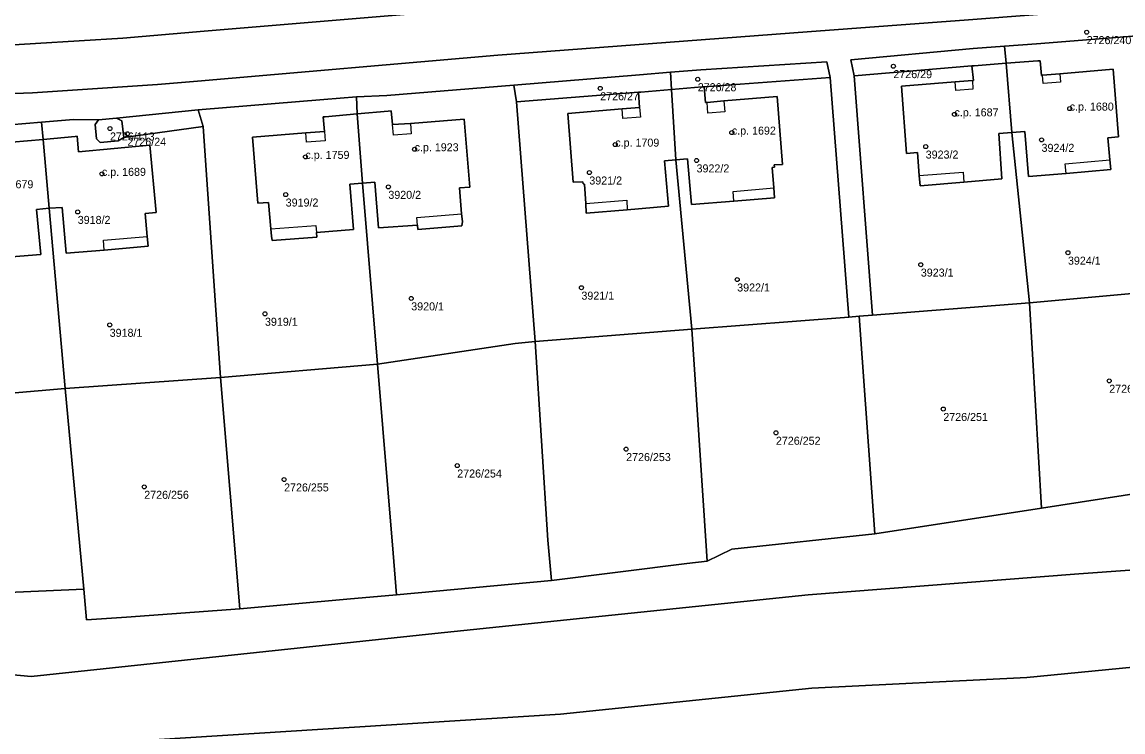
# Model space of a CAD drawing. Extents: x -878211 to -870363, y -1058464 to -1052522.
# Drawn here: x -873370.9 to -873233.3, y -1055893.9 to -1055805.2 of the extents above; entities that cross this region are included whole.
import ezdxf

# ---------------------------------------------------------------- set-up
doc = ezdxf.new("R2010")
doc.units = 0
for name, color, linetype in [('Definiční body', 7, 'Continuous'), ('Polygon budovy', 7, 'Continuous'), ('Polygon parcely', 7, 'Continuous')]:
    doc.layers.add(name, color=color, linetype=linetype)

msp = doc.modelspace()

# ---------------------------------------------------------------- linework, layer by layer
at = {"layer": 'Definiční body'}
for centre in [(-873237.82, -1055806.50994), (-873261.98, -1055810.75994), (-873286.43, -1055812.38994), (-873298.62, -1055813.51994), (-873254.34, -1055816.76994), (-873239.94, -1055816.04994), (-873359.89, -1055818.53994), (-873357.71, -1055819.19994), (-873282.17, -1055819.04994), (-873321.82, -1055821.12994), (-873296.74, -1055820.54994), (-873257.94, -1055820.79994), (-873243.46, -1055819.95994), (-873335.46, -1055822.07994), (-873286.58, -1055822.52994), (-873360.9, -1055824.19994), (-873299.98, -1055824.03994), (-873325.1, -1055825.82994), (-873337.93, -1055826.78994), (-873363.92, -1055828.95994), (-873240.16, -1055834.04994), (-873258.55, -1055835.53994), (-873281.5, -1055837.39994), (-873300.97, -1055838.41994), (-873322.24, -1055839.75994), (-873340.52, -1055841.67994), (-873359.93, -1055843.05994), (-873235, -1055850.04994), (-873255.74, -1055853.56994), (-873276.66, -1055856.53994), (-873295.38, -1055858.57994), (-873316.49, -1055860.62994), (-873338.13, -1055862.36994), (-873355.61, -1055863.28994)]:
    msp.add_circle(centre, 0.25, dxfattribs=at)
at = {"layer": 'Polygon budovy'}
for points in [[(-873252.16, -1055810.72), (-873251.97, -1055812.52), (-873252.11, -1055812.53), (-873252.03, -1055813.64), (-873254.18, -1055813.81), (-873254.27, -1055812.72), (-873260.97, -1055813.23), (-873260.33, -1055821.65), (-873258.95, -1055821.55), (-873258.74, -1055824.41), (-873253.25, -1055823.99), (-873253.16, -1055825.23), (-873248.42, -1055824.83), (-873248.81, -1055819.18), (-873247.19, -1055819.03), (-873247.9, -1055810.39), (-873251.89, -1055810.69)], [(-873245.56, -1055818.91), (-873245.09, -1055824.53), (-873240.4, -1055824.14), (-873240.5, -1055822.94), (-873234.94, -1055822.44), (-873235.16, -1055819.7), (-873233.83, -1055819.59), (-873234.53, -1055811.14), (-873241.19, -1055811.69), (-873241.1, -1055812.75), (-873243.25, -1055812.93), (-873243.35, -1055811.89), (-873243.48, -1055811.9), (-873243.65, -1055810.08), (-873243.94, -1055810.1), (-873247.9, -1055810.39), (-873247.19, -1055819.03)], [(-873295.24, -1055828.69), (-873290.07, -1055828.22), (-873290.58, -1055822.58), (-873289.18, -1055822.45), (-873289.72, -1055813.66), (-873293.56, -1055813.99), (-873293.84, -1055814.01), (-873293.7, -1055815.93), (-873293.6, -1055817.11), (-873295.79, -1055817.29), (-873295.89, -1055816.08), (-873302.67, -1055816.66), (-873302.01, -1055825.25), (-873300.78, -1055825.19), (-873300.75, -1055825.46), (-873300.59, -1055825.5), (-873300.41, -1055827.89), (-873295.3, -1055827.48)], [(-873276.91, -1055825.93), (-873277.12, -1055823.39), (-873276.84, -1055823.36), (-873276.86, -1055823.09), (-873275.82, -1055823.01), (-873276.49, -1055814.55), (-873283.16, -1055815.1), (-873283.05, -1055816.46), (-873285.15, -1055816.62), (-873285.26, -1055815.27), (-873285.47, -1055815.29), (-873285.62, -1055813.32), (-873285.86, -1055813.33), (-873289.72, -1055813.66), (-873289.18, -1055822.45), (-873287.71, -1055822.32), (-873287.2, -1055828.01), (-873281.92, -1055827.62), (-873282.02, -1055826.42)], [(-873334.17, -1055830.64), (-873334.09, -1055831.54), (-873329.46, -1055831.13), (-873329.91, -1055825.48), (-873328.32, -1055825.36), (-873328.99, -1055816.69), (-873333, -1055817.06), (-873333.26, -1055817.09), (-873333.1, -1055818.89), (-873333.01, -1055820.07), (-873335.33, -1055820.26), (-873335.42, -1055819.08), (-873342.07, -1055819.6), (-873341.41, -1055827.88), (-873340.06, -1055827.77), (-873339.78, -1055831.06)], [(-873324.74, -1055816.33), (-873325.14, -1055816.36), (-873328.99, -1055816.69), (-873328.32, -1055825.36), (-873326.8, -1055825.24), (-873326.35, -1055830.95), (-873321.45, -1055830.59), (-873321.53, -1055829.67), (-873315.94, -1055829.19), (-873316.21, -1055825.96), (-873314.93, -1055825.85), (-873315.62, -1055817.38), (-873322.35, -1055817.93), (-873322.25, -1055819.21), (-873324.47, -1055819.38), (-873324.6, -1055818.05)], [(-873368.25, -1055819.89), (-873367.49, -1055828.49), (-873365.86, -1055828.4), (-873365.38, -1055834.1), (-873360.61, -1055833.73), (-873360.72, -1055832.49), (-873355.24, -1055832.01), (-873355.51, -1055829.17), (-873354.12, -1055829.04), (-873354.89, -1055820.63), (-873363.84, -1055821.45), (-873363.98, -1055819.5), (-873364.26, -1055819.52)], [(-873369.09, -1055828.63), (-873367.49, -1055828.49), (-873368.25, -1055819.89), (-873372.14, -1055820.25), (-873372.45, -1055820.27), (-873372.3, -1055822.03), (-873381.16, -1055822.77), (-873380.47, -1055831.21), (-873379.15, -1055831.08), (-873378.89, -1055833.93), (-873373.34, -1055833.48), (-873373.23, -1055834.65), (-873368.55, -1055834.28)]]:
    msp.add_lwpolyline(points, close=True, dxfattribs=at)
at = {"layer": 'Polygon parcely'}
for points in [[(-873228.36, -1055803.11), (-873252.6, -1055804.97), (-873272.75, -1055806.45), (-873311.4, -1055809.36), (-873348.97, -1055812.62), (-873353.97, -1055813.04), (-873369.57, -1055814.1), (-873379.59, -1055814.46), (-873382.57, -1055814.48), (-873394.63, -1055814.05), (-873402.6, -1055813.06), (-873410.56, -1055811.85), (-873441, -1055806.55), (-873444.64, -1055805.92)], [(-873379.59, -1055814.46), (-873369.57, -1055814.1), (-873353.97, -1055813.04), (-873348.97, -1055812.62), (-873311.4, -1055809.36), (-873272.75, -1055806.45), (-873252.6, -1055804.97), (-873228.36, -1055803.11)], [(-873374.72, -1055808.25), (-873358.27, -1055807.27), (-873348.13, -1055806.38), (-873312.61, -1055803.41)], [(-873312.61, -1055803.41), (-873348.13, -1055806.38), (-873358.27, -1055807.27), (-873374.72, -1055808.25)], [(-873372.36, -1055818.09), (-873368.44, -1055817.76), (-873364.46, -1055817.42), (-873361.33, -1055817.45), (-873359.07, -1055817.26), (-873348.85, -1055816.19), (-873333.17, -1055814.93), (-873329.06, -1055814.6), (-873325.27, -1055814.42), (-873309.41, -1055813.14), (-873293.73, -1055811.84), (-873289.85, -1055811.52), (-873286.04, -1055811.21), (-873270.28, -1055810.2), (-873269.89, -1055812.17), (-873267.56, -1055842.08), (-873266.25, -1055841.98), (-873264.57, -1055841.85), (-873266.89, -1055811.94), (-873267.3, -1055809.97), (-873252.01, -1055808.55), (-873248.08, -1055808.25), (-873244.09, -1055807.95), (-873228.41, -1055806.73)], [(-873330.3, -1055877.31), (-873343.66, -1055878.5), (-873357.81, -1055879.54), (-873362.81, -1055879.9), (-873363.16, -1055876.07), (-873379.23, -1055876.76), (-873387.31, -1055876.01), (-873387.36, -1055879.5), (-873415, -1055876.78), (-873440.06, -1055870.7), (-873435.13, -1055849.12), (-873453.03, -1055843.9)], [(-873206.35, -1055871.82), (-873238.81, -1055874.13), (-873272.62, -1055876.76), (-873319.29, -1055881.6), (-873369.75, -1055886.98), (-873419.46, -1055882.31), (-873446.58, -1055876.95), (-873475.69, -1055863.48), (-873478.4, -1055869.98), (-873529.79, -1055858.97), (-873567.25, -1055854.5), (-873571.01, -1055846.23), (-873588.63, -1055857.43), (-873597.32, -1055860.12), (-873629.99, -1055867.31), (-873636.76, -1055866.47), (-873681.56, -1055883.48), (-873691.62, -1055888.34), (-873700.03, -1055890.78), (-873702.52, -1055891.99), (-873711.6, -1055894.4)], [(-873457.13, -1055862.63), (-873419.46, -1055882.31), (-873369.75, -1055886.98), (-873319.29, -1055881.6), (-873272.62, -1055876.76), (-873238.81, -1055874.13), (-873206.35, -1055871.82)], [(-873230.86, -1055863.98), (-873243.46, -1055865.95), (-873264.28, -1055869.16), (-873282.18, -1055871.05), (-873285.26, -1055872.56), (-873287.78, -1055872.87), (-873304.72, -1055875), (-873324.08, -1055876.75), (-873330.3, -1055877.31)], [(-873194, -1055882.09), (-873245.3, -1055887.08), (-873272.16, -1055888.43), (-873303.59, -1055891.66), (-873354.4, -1055894.87), (-873385.21, -1055895.61), (-873369.76, -1055902.59), (-873340.72, -1055913.92), (-873310.89, -1055927.06), (-873272.67, -1055942.19), (-873208.47, -1055962.63)], [(-873354.4, -1055894.87), (-873303.59, -1055891.66), (-873272.16, -1055888.43), (-873245.3, -1055887.08), (-873194, -1055882.09)]]:
    msp.add_lwpolyline(points, dxfattribs=at)
for points in [[(-873225.73, -1055838.54), (-873228.22, -1055808.93), (-873228.41, -1055806.73), (-873244.09, -1055807.95), (-873248.08, -1055808.25), (-873247.9, -1055810.39), (-873243.94, -1055810.1), (-873243.65, -1055810.08), (-873243.48, -1055811.9), (-873243.35, -1055811.89), (-873241.19, -1055811.69), (-873234.53, -1055811.14), (-873233.83, -1055819.59), (-873235.16, -1055819.7), (-873234.94, -1055822.44), (-873234.82, -1055823.67), (-873240.4, -1055824.14), (-873245.09, -1055824.53), (-873245.56, -1055818.91), (-873247.19, -1055819.03), (-873244.98, -1055840.32)], [(-873251.89, -1055810.69), (-873247.9, -1055810.39), (-873248.08, -1055808.25), (-873252.01, -1055808.55), (-873267.3, -1055809.97), (-873266.89, -1055811.94), (-873252.16, -1055810.72)], [(-873289.72, -1055813.66), (-873285.86, -1055813.33), (-873285.62, -1055813.32), (-873269.89, -1055812.17), (-873270.28, -1055810.2), (-873286.04, -1055811.21), (-873289.85, -1055811.52)], [(-873244.98, -1055840.32), (-873247.19, -1055819.03), (-873248.81, -1055819.18), (-873248.42, -1055824.83), (-873253.16, -1055825.23), (-873258.65, -1055825.71), (-873258.74, -1055824.41), (-873258.95, -1055821.55), (-873260.33, -1055821.65), (-873260.97, -1055813.23), (-873254.27, -1055812.72), (-873252.11, -1055812.53), (-873251.97, -1055812.52), (-873252.16, -1055810.72), (-873266.89, -1055811.94), (-873264.57, -1055841.85)], [(-873247.19, -1055819.03), (-873247.9, -1055810.39), (-873251.89, -1055810.69), (-873252.16, -1055810.72), (-873251.97, -1055812.52), (-873252.11, -1055812.53), (-873254.27, -1055812.72), (-873260.97, -1055813.23), (-873260.33, -1055821.65), (-873258.95, -1055821.55), (-873258.74, -1055824.41), (-873258.65, -1055825.71), (-873253.16, -1055825.23), (-873248.42, -1055824.83), (-873248.81, -1055819.18)], [(-873247.9, -1055810.39), (-873247.19, -1055819.03), (-873245.56, -1055818.91), (-873245.09, -1055824.53), (-873240.4, -1055824.14), (-873234.82, -1055823.67), (-873234.94, -1055822.44), (-873235.16, -1055819.7), (-873233.83, -1055819.59), (-873234.53, -1055811.14), (-873241.19, -1055811.69), (-873243.35, -1055811.89), (-873243.48, -1055811.9), (-873243.65, -1055810.08), (-873243.94, -1055810.1)], [(-873289.85, -1055811.52), (-873293.73, -1055811.84), (-873309.41, -1055813.14), (-873309.07, -1055815.22), (-873293.84, -1055814.01), (-873293.56, -1055813.99), (-873289.72, -1055813.66)], [(-873267.56, -1055842.08), (-873269.89, -1055812.17), (-873285.62, -1055813.32), (-873285.47, -1055815.29), (-873285.26, -1055815.27), (-873283.16, -1055815.1), (-873276.49, -1055814.55), (-873275.82, -1055823.01), (-873276.86, -1055823.09), (-873276.84, -1055823.36), (-873277.12, -1055823.39), (-873276.91, -1055825.93), (-873276.83, -1055827.18), (-873281.92, -1055827.62), (-873287.2, -1055828.01), (-873287.71, -1055822.32), (-873289.18, -1055822.45), (-873287.15, -1055843.6)], [(-873309.23, -1055845.38), (-873306.74, -1055845.13), (-873309.07, -1055815.22), (-873309.41, -1055813.14), (-873325.27, -1055814.42), (-873329.06, -1055814.6), (-873328.99, -1055816.69), (-873325.14, -1055816.36), (-873324.74, -1055816.33), (-873324.6, -1055818.05), (-873322.35, -1055817.93), (-873315.62, -1055817.38), (-873314.93, -1055825.85), (-873316.21, -1055825.96), (-873315.94, -1055829.19), (-873315.85, -1055830.14), (-873315.9, -1055830.7), (-873321.43, -1055831.15), (-873321.45, -1055830.59), (-873326.35, -1055830.95), (-873326.8, -1055825.24), (-873328.32, -1055825.36), (-873326.47, -1055847.96)], [(-873287.15, -1055843.6), (-873289.18, -1055822.45), (-873290.58, -1055822.58), (-873290.07, -1055828.22), (-873295.24, -1055828.69), (-873300.36, -1055829.09), (-873300.41, -1055827.89), (-873300.59, -1055825.5), (-873300.75, -1055825.46), (-873300.78, -1055825.19), (-873302.01, -1055825.25), (-873302.67, -1055816.66), (-873295.89, -1055816.08), (-873293.7, -1055815.93), (-873293.84, -1055814.01), (-873309.07, -1055815.22), (-873306.74, -1055845.13)], [(-873289.72, -1055813.66), (-873293.56, -1055813.99), (-873293.84, -1055814.01), (-873293.7, -1055815.93), (-873295.89, -1055816.08), (-873302.67, -1055816.66), (-873302.01, -1055825.25), (-873300.78, -1055825.19), (-873300.75, -1055825.46), (-873300.59, -1055825.5), (-873300.41, -1055827.89), (-873300.36, -1055829.09), (-873295.24, -1055828.69), (-873290.07, -1055828.22), (-873290.58, -1055822.58), (-873289.18, -1055822.45)], [(-873285.62, -1055813.32), (-873285.86, -1055813.33), (-873289.72, -1055813.66), (-873289.18, -1055822.45), (-873287.71, -1055822.32), (-873287.2, -1055828.01), (-873281.92, -1055827.62), (-873276.83, -1055827.18), (-873276.91, -1055825.93), (-873277.12, -1055823.39), (-873276.84, -1055823.36), (-873276.86, -1055823.09), (-873275.82, -1055823.01), (-873276.49, -1055814.55), (-873283.16, -1055815.1), (-873285.26, -1055815.27), (-873285.47, -1055815.29)], [(-873346.07, -1055849.61), (-873326.47, -1055847.96), (-873328.32, -1055825.36), (-873329.91, -1055825.48), (-873329.46, -1055831.13), (-873334.09, -1055831.54), (-873334.05, -1055832.1), (-873339.63, -1055832.54), (-873339.7, -1055831.99), (-873339.78, -1055831.06), (-873340.06, -1055827.77), (-873341.41, -1055827.88), (-873342.07, -1055819.6), (-873335.42, -1055819.08), (-873333.1, -1055818.89), (-873333.26, -1055817.09), (-873333, -1055817.06), (-873328.99, -1055816.69), (-873329.06, -1055814.6), (-873333.17, -1055814.93), (-873348.85, -1055816.19), (-873348.25, -1055818.27)], [(-873348.85, -1055816.19), (-873359.07, -1055817.26), (-873358.4, -1055817.57), (-873358.17, -1055819.64), (-873348.25, -1055818.27)], [(-873328.99, -1055816.69), (-873333, -1055817.06), (-873333.26, -1055817.09), (-873333.1, -1055818.89), (-873335.42, -1055819.08), (-873342.07, -1055819.6), (-873341.41, -1055827.88), (-873340.06, -1055827.77), (-873339.78, -1055831.06), (-873339.7, -1055831.99), (-873339.63, -1055832.54), (-873334.05, -1055832.1), (-873334.09, -1055831.54), (-873329.46, -1055831.13), (-873329.91, -1055825.48), (-873328.32, -1055825.36)], [(-873328.32, -1055825.36), (-873326.8, -1055825.24), (-873326.35, -1055830.95), (-873321.45, -1055830.59), (-873321.43, -1055831.15), (-873315.9, -1055830.7), (-873315.85, -1055830.14), (-873315.94, -1055829.19), (-873316.21, -1055825.96), (-873314.93, -1055825.85), (-873315.62, -1055817.38), (-873322.35, -1055817.93), (-873324.6, -1055818.05), (-873324.74, -1055816.33), (-873325.14, -1055816.36), (-873328.99, -1055816.69)], [(-873387.69, -1055852.9), (-873365.48, -1055850.99), (-873367.49, -1055828.49), (-873369.09, -1055828.63), (-873368.55, -1055834.28), (-873373.23, -1055834.65), (-873378.8, -1055835.13), (-873378.89, -1055833.93), (-873379.15, -1055831.08), (-873380.47, -1055831.21), (-873381.16, -1055822.77), (-873372.3, -1055822.03), (-873372.45, -1055820.27), (-873372.14, -1055820.25), (-873368.25, -1055819.89), (-873368.44, -1055817.76), (-873372.36, -1055818.09), (-873388.1, -1055819.24), (-873387.86, -1055820.91)], [(-873346.07, -1055849.61), (-873348.25, -1055818.27), (-873358.17, -1055819.64), (-873358.85, -1055820.09), (-873361.11, -1055820.27), (-873361.57, -1055819.82), (-873361.74, -1055818.03), (-873361.33, -1055817.45), (-873364.46, -1055817.42), (-873368.44, -1055817.76), (-873368.25, -1055819.89), (-873364.26, -1055819.52), (-873363.98, -1055819.5), (-873363.84, -1055821.45), (-873354.89, -1055820.63), (-873354.12, -1055829.04), (-873355.51, -1055829.17), (-873355.24, -1055832.01), (-873355.12, -1055833.24), (-873360.61, -1055833.73), (-873365.38, -1055834.1), (-873365.86, -1055828.4), (-873367.49, -1055828.49), (-873365.48, -1055850.99)], [(-873358.17, -1055819.64), (-873358.4, -1055817.57), (-873359.07, -1055817.26), (-873361.33, -1055817.45), (-873361.74, -1055818.03), (-873361.57, -1055819.82), (-873361.11, -1055820.27), (-873358.85, -1055820.09)], [(-873368.25, -1055819.89), (-873367.49, -1055828.49), (-873365.86, -1055828.4), (-873365.38, -1055834.1), (-873360.61, -1055833.73), (-873355.12, -1055833.24), (-873355.24, -1055832.01), (-873355.51, -1055829.17), (-873354.12, -1055829.04), (-873354.89, -1055820.63), (-873363.84, -1055821.45), (-873363.98, -1055819.5), (-873364.26, -1055819.52)], [(-873367.49, -1055828.49), (-873368.25, -1055819.89), (-873372.14, -1055820.25), (-873372.45, -1055820.27), (-873372.3, -1055822.03), (-873381.16, -1055822.77), (-873380.47, -1055831.21), (-873379.15, -1055831.08), (-873378.89, -1055833.93), (-873378.8, -1055835.13), (-873373.23, -1055834.65), (-873368.55, -1055834.28), (-873369.09, -1055828.63)], [(-873244.98, -1055840.32), (-873243.46, -1055865.95), (-873230.86, -1055863.98), (-873223.86, -1055862.94), (-873225.73, -1055838.54)], [(-873264.28, -1055869.16), (-873243.46, -1055865.95), (-873244.98, -1055840.32), (-873264.57, -1055841.85), (-873266.25, -1055841.98)], [(-873287.15, -1055843.6), (-873285.43, -1055870.04), (-873285.26, -1055872.56), (-873282.18, -1055871.05), (-873264.28, -1055869.16), (-873266.25, -1055841.98), (-873267.56, -1055842.08)], [(-873304.72, -1055875), (-873287.78, -1055872.87), (-873285.26, -1055872.56), (-873285.43, -1055870.04), (-873287.15, -1055843.6), (-873306.74, -1055845.13), (-873305.18, -1055869.93)], [(-873324.51, -1055871.56), (-873324.08, -1055876.75), (-873304.72, -1055875), (-873305.18, -1055869.93), (-873306.74, -1055845.13), (-873309.23, -1055845.38), (-873326.47, -1055847.96)], [(-873346.07, -1055849.61), (-873343.66, -1055878.5), (-873330.3, -1055877.31), (-873324.08, -1055876.75), (-873324.51, -1055871.56), (-873326.47, -1055847.96)], [(-873363.16, -1055876.07), (-873362.81, -1055879.9), (-873357.81, -1055879.54), (-873343.66, -1055878.5), (-873346.07, -1055849.61), (-873365.48, -1055850.99)], [(-873387.31, -1055876.01), (-873379.23, -1055876.76), (-873363.16, -1055876.07), (-873365.48, -1055850.99), (-873387.69, -1055852.9)]]:
    msp.add_lwpolyline(points, close=True, dxfattribs=at)

# ---------------------------------------------------------------- texts
at = {"layer": 'Definiční body'}
for s, p in [('2726/240', (-873237.82, -1055807.999)), ('2726/29', (-873261.98, -1055812.249)), ('2726/27', (-873298.62, -1055815.009)), ('2726/28', (-873286.43, -1055813.879)), ('c.p. 1680', (-873239.94, -1055816.3)), ('c.p. 1687', (-873254.34, -1055817.02)), ('2726/113', (-873359.89, -1055820.029)), ('c.p. 1692', (-873282.17, -1055819.3)), ('2726/24', (-873357.71, -1055820.689)), ('c.p. 1923', (-873321.82, -1055821.379)), ('c.p. 1709', (-873296.74, -1055820.8)), ('3924/2', (-873243.46, -1055821.449)), ('c.p. 1759', (-873335.46, -1055822.33)), ('3923/2', (-873257.94, -1055822.289)), ('c.p. 1689', (-873360.9, -1055824.45)), ('3922/2', (-873286.58, -1055824.019)), ('c.p. 1679', (-873374.97, -1055826)), ('3921/2', (-873299.98, -1055825.529)), ('3920/2', (-873325.1, -1055827.319)), ('3919/2', (-873337.93, -1055828.279)), ('3918/2', (-873363.92, -1055830.449)), ('3924/1', (-873240.16, -1055835.539)), ('3923/1', (-873258.55, -1055837.029)), ('3921/1', (-873300.97, -1055839.909)), ('3922/1', (-873281.5, -1055838.889)), ('3920/1', (-873322.24, -1055841.249)), ('3919/1', (-873340.52, -1055843.169)), ('3918/1', (-873359.93, -1055844.549)), ('2726/250', (-873235, -1055851.539)), ('2726/251', (-873255.74, -1055855.059)), ('2726/252', (-873276.66, -1055858.029)), ('2726/253', (-873295.38, -1055860.069)), ('2726/254', (-873316.49, -1055862.119)), ('2726/255', (-873338.13, -1055863.859)), ('2726/256', (-873355.61, -1055864.779))]:
    msp.add_text(s, height=0.999996, dxfattribs=at).set_placement(p)

doc.saveas('drawing.dxf')
